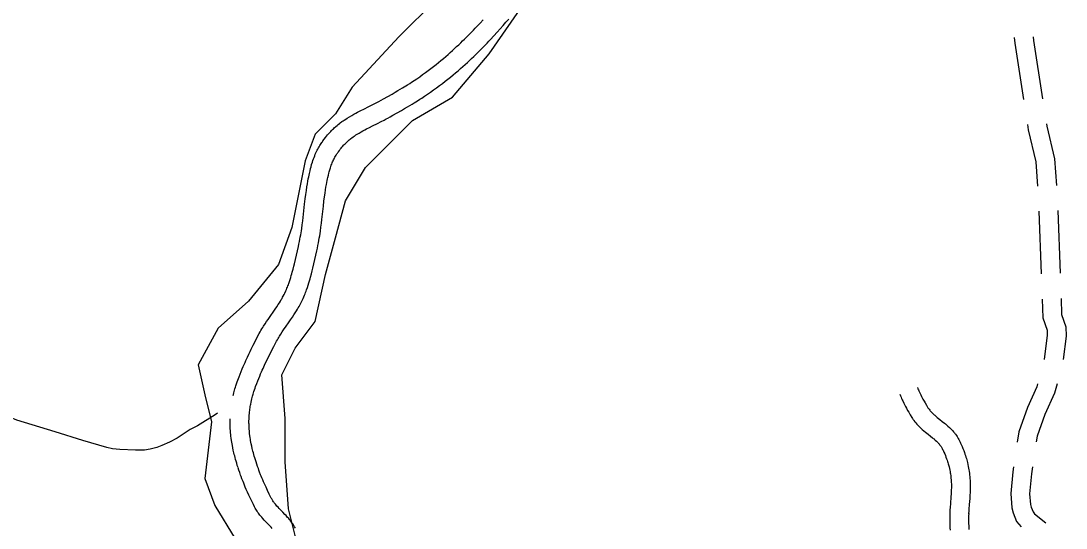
# Model space of a CAD drawing. Extents: x 3180038 to 3217926, y 922069 to 947485.
# Drawn here: x 3213773 to 3215434, y 934293 to 935099 of the extents above; entities that cross this region are included whole.
import ezdxf

# ---------------------------------------------------------------- set-up
doc = ezdxf.new("R2010")
doc.units = 0
doc.layers.add('V-ROAD-CNTR', color=7, linetype='Continuous')
doc.layers.add('V-SITE-VEGE', color=7, linetype='Continuous')

msp = doc.modelspace()

# ---------------------------------------------------------------- linework, layer by layer
at = {"layer": 'V-ROAD-CNTR'}
for p, q in [((3215391, 934797), (3215394.7, 934697.1)), ((3215421, 934798), (3215424.7, 934698.1))]:
    msp.add_line(p, q, dxfattribs=at)
for points in [[(3214305.5, 934952.7), (3214308.3, 934954.2), (3214313.7, 934956.9), (3214318.3, 934959.3), (3214326.3, 934963.3), (3214332.3, 934966.3), (3214336.6, 934968.5), (3214339.9, 934970.2), (3214342.2, 934971.4), (3214345.8, 934973.4), (3214349.4, 934975.4), (3214363, 934983.1), (3214368, 934986.1), (3214372.4, 934988.6), (3214376.2, 934990.9), (3214379.5, 934992.9), (3214382.4, 934994.6), (3214387.5, 934997.7), (3214391.2, 935000.1), (3214394, 935001.8), (3214398.1, 935004.6), (3214402.3, 935007.4), (3214407, 935010.7), (3214411.6, 935014), (3214416.1, 935017.2), (3214420.4, 935020.5), (3214424.7, 935023.8), (3214428.9, 935027), (3214433, 935030.2), (3214437, 935033.5), (3214440.8, 935036.7), (3214444.6, 935039.9), (3214448.4, 935043), (3214452, 935046.2), (3214455.5, 935049.3), (3214459, 935052.4), (3214462.4, 935055.5), (3214465.7, 935058.5), (3214469, 935061.6), (3214472.1, 935064.6), (3214475.2, 935067.6), (3214478.3, 935070.5), (3214481.2, 935073.5), (3214484.1, 935076.4), (3214487, 935079.2), (3214489.8, 935082.1), (3214492.5, 935084.9), (3214495.1, 935087.7), (3214497.7, 935090.5), (3214502.9, 935096), (3214507.8, 935101.4)], [(3214319.6, 934926.2), (3214322.3, 934927.6), (3214327.3, 934930.2), (3214331.8, 934932.5), (3214339.8, 934936.5), (3214345.8, 934939.5), (3214350.4, 934941.8), (3214353.8, 934943.6), (3214356.4, 934945), (3214360.3, 934947.1), (3214364.1, 934949.3), (3214377.9, 934957.1), (3214383.1, 934960.1), (3214387.6, 934962.7), (3214391.5, 934965.1), (3214395, 934967.1), (3214398.1, 934969), (3214403.4, 934972.3), (3214407.3, 934974.8), (3214410.3, 934976.7), (3214414.8, 934979.6), (3214419.3, 934982.7), (3214424.3, 934986.2), (3214429.1, 934989.6), (3214433.9, 934993.1), (3214438.5, 934996.5), (3214443, 935000), (3214447.4, 935003.4), (3214451.7, 935006.8), (3214455.9, 935010.2), (3214460, 935013.6), (3214464, 935016.9), (3214467.9, 935020.3), (3214471.7, 935023.6), (3214475.5, 935026.9), (3214479.1, 935030.1), (3214482.7, 935033.4), (3214486.1, 935036.6), (3214489.5, 935039.7), (3214492.9, 935042.9), (3214496.1, 935046), (3214499.3, 935049.1), (3214502.4, 935052.2), (3214505.4, 935055.2), (3214508.4, 935058.2), (3214511.3, 935061.2), (3214514.1, 935064.2), (3214516.9, 935067.1), (3214519.6, 935070), (3214524.9, 935075.7), (3214530, 935081.3), (3214534.9, 935086.7), (3214539.6, 935092.1), (3214544.1, 935097.3), (3214548.4, 935102.3)], [(3215351.5, 935073.2), (3215352.9, 935063.9), (3215366.6, 934974.4)], [(3215381.7, 935074.3), (3215382.6, 935068.4), (3215396.8, 934975.5)], [(3214193.2, 934667.7), (3214194.3, 934670.1), (3214195.3, 934672.5), (3214196.1, 934674.4), (3214196.9, 934676.3), (3214197.6, 934678.2), (3214198.3, 934680), (3214198.9, 934681.7), (3214200.1, 934685.2), (3214201.2, 934688.5), (3214202.2, 934691.6), (3214203, 934694.5), (3214203.8, 934697.3), (3214204.5, 934699.9), (3214205.8, 934704.9), (3214206.9, 934709.2), (3214207.9, 934713.1), (3214214.2, 934740.8), (3214215.1, 934744.7), (3214215.9, 934748.5), (3214216.7, 934752.2), (3214217.3, 934755.7), (3214217.9, 934759.2), (3214218.5, 934762.6), (3214219, 934765.9), (3214219.5, 934769.1), (3214220.3, 934775.4), (3214221.1, 934781.4), (3214221.7, 934787), (3214224.2, 934808.3), (3214225.1, 934816.4), (3214226.1, 934823.6), (3214226.9, 934829.9), (3214227.8, 934835.4), (3214228.6, 934840.3), (3214229.3, 934844.5), (3214230, 934848.3), (3214230.7, 934851.6), (3214231.3, 934854.4), (3214231.8, 934857), (3214232.8, 934861.3), (3214233.7, 934864.6), (3214234.3, 934867.2), (3214235.3, 934870.9), (3214236.4, 934874.6), (3214237.3, 934877.4), (3214238.2, 934880), (3214239.1, 934882.5), (3214240.1, 934885), (3214241.1, 934887.3), (3214242.1, 934889.5), (3214243.1, 934891.7), (3214244.1, 934893.7), (3214245.2, 934895.7), (3214246.2, 934897.6), (3214247.2, 934899.4), (3214248.3, 934901.1), (3214249.3, 934902.8), (3214250.3, 934904.4), (3214251.3, 934905.9), (3214252.3, 934907.4), (3214253.3, 934908.9), (3214255.2, 934911.5), (3214257.1, 934914), (3214259, 934916.3), (3214260.7, 934918.4), (3214262.4, 934920.3), (3214264, 934922.1), (3214265.6, 934923.7), (3214267.1, 934925.2), (3214268.5, 934926.6), (3214269.8, 934927.9), (3214271.1, 934929.2), (3214273.5, 934931.3), (3214275.7, 934933.2), (3214277.6, 934934.8), (3214279.3, 934936.1), (3214280.8, 934937.3), (3214283.5, 934939.3), (3214285.5, 934940.8), (3214287.1, 934941.8), (3214289.4, 934943.4), (3214291.8, 934944.9), (3214295.6, 934947.1), (3214299.1, 934949.1), (3214302.4, 934951), (3214305.4, 934952.6)], [(3215372.7, 934934.9), (3215374, 934926.2), (3215385.9, 934875.4), (3215388.7, 934836.9)], [(3215402.9, 934935.9), (3215403.5, 934931.9), (3215415.7, 934879.9), (3215418.7, 934837.9)], [(3214220.4, 934655), (3214221.7, 934657.8), (3214222.9, 934660.7), (3214223.9, 934663.1), (3214224.8, 934665.3), (3214225.7, 934667.5), (3214226.5, 934669.6), (3214227.2, 934671.7), (3214228.6, 934675.7), (3214229.8, 934679.4), (3214230.9, 934682.9), (3214231.9, 934686.2), (3214232.7, 934689.2), (3214233.5, 934692.1), (3214234.9, 934697.4), (3214236.1, 934702.1), (3214237.1, 934706.2), (3214243.5, 934734.1), (3214244.4, 934738.3), (3214245.3, 934742.5), (3214246.1, 934746.5), (3214246.9, 934750.5), (3214247.5, 934754.2), (3214248.1, 934757.9), (3214248.7, 934761.5), (3214249.2, 934764.9), (3214250.1, 934771.5), (3214250.9, 934777.7), (3214251.5, 934783.5), (3214254, 934804.9), (3214254.9, 934812.8), (3214255.8, 934819.6), (3214256.6, 934825.6), (3214257.4, 934830.8), (3214258.1, 934835.3), (3214258.8, 934839.2), (3214259.5, 934842.6), (3214260.1, 934845.6), (3214260.6, 934848.1), (3214261.1, 934850.4), (3214262, 934854.3), (3214262.7, 934857.3), (3214263.3, 934859.4), (3214264.2, 934862.7), (3214265.1, 934865.9), (3214265.8, 934868), (3214266.5, 934869.9), (3214267.2, 934871.8), (3214267.9, 934873.6), (3214268.6, 934875.3), (3214269.3, 934877), (3214270.1, 934878.6), (3214270.9, 934880.1), (3214271.6, 934881.6), (3214272.4, 934883), (3214273.2, 934884.4), (3214274, 934885.7), (3214274.7, 934886.9), (3214275.5, 934888.2), (3214276.3, 934889.3), (3214277, 934890.4), (3214277.8, 934891.5), (3214279.3, 934893.6), (3214280.7, 934895.5), (3214282.1, 934897.2), (3214283.5, 934898.8), (3214284.8, 934900.3), (3214286.1, 934901.7), (3214287.2, 934903), (3214288.4, 934904.1), (3214289.5, 934905.2), (3214290.5, 934906.2), (3214291.5, 934907.1), (3214293.4, 934908.8), (3214295, 934910.3), (3214296.5, 934911.5), (3214297.8, 934912.6), (3214299, 934913.4), (3214301.1, 934915), (3214302.7, 934916.1), (3214303.8, 934916.9), (3214305.6, 934918.1), (3214307.5, 934919.3), (3214310.8, 934921.2), (3214313.9, 934923), (3214316.8, 934924.7), (3214319.7, 934926.2)], [(3214110.7, 934504), (3214111.1, 934505.5), (3214111.7, 934508.1), (3214112.3, 934510.4), (3214113.4, 934514.2), (3214114.3, 934517.1), (3214115, 934519.3), (3214116, 934522.6), (3214117.2, 934525.8), (3214118.1, 934528.4), (3214120, 934533.3), (3214121.7, 934537.9), (3214123.4, 934542.2), (3214125.1, 934546.1), (3214126.6, 934549.8), (3214128.1, 934553.2), (3214129.5, 934556.4), (3214130.8, 934559.4), (3214133.3, 934564.8), (3214135.5, 934569.6), (3214137.5, 934573.8), (3214139.3, 934577.4), (3214142.4, 934583.7), (3214144.8, 934588.4), (3214148.4, 934595.4), (3214152.1, 934602.4), (3214153.5, 934604.9), (3214154.8, 934607.3), (3214156.2, 934609.6), (3214157.5, 934611.8), (3214158.8, 934613.9), (3214161.3, 934617.9), (3214163.7, 934621.5), (3214166, 934624.9), (3214170.2, 934631.1), (3214173.9, 934636.4), (3214177.1, 934640.9), (3214179.8, 934644.9), (3214182, 934648.3), (3214184, 934651.3), (3214185.6, 934654), (3214187, 934656.3), (3214188.2, 934658.3), (3214189.2, 934660), (3214190, 934661.5), (3214191.5, 934664.3), (3214192.5, 934666.3), (3214193.3, 934667.9)], [(3214147, 934398.1), (3214145.9, 934401.5), (3214145, 934404.6), (3214144.1, 934407.5), (3214143.4, 934410.2), (3214142.7, 934412.8), (3214142.1, 934415.2), (3214141.5, 934417.4), (3214141, 934419.4), (3214140.1, 934423.4), (3214139.4, 934426.8), (3214138.8, 934429.7), (3214138.3, 934432.3), (3214138, 934434.6), (3214137.7, 934436.5), (3214137.2, 934440), (3214136.8, 934442.6), (3214136.6, 934444.5), (3214136.3, 934447.4), (3214136.1, 934450.3), (3214136, 934452.3), (3214135.9, 934454.3), (3214135.8, 934456.2), (3214135.8, 934458.1), (3214135.7, 934459.8), (3214135.7, 934461.6), (3214135.7, 934463.2), (3214135.8, 934466.5), (3214136, 934469.6), (3214136.1, 934472.5), (3214136.4, 934475.2), (3214136.6, 934477.7), (3214136.9, 934480.1), (3214137.2, 934482.3), (3214137.5, 934484.4), (3214137.8, 934486.4), (3214138.1, 934488.2), (3214138.4, 934489.9), (3214139.1, 934493.2), (3214139.7, 934496), (3214140.2, 934498.5), (3214140.8, 934500.6), (3214141.3, 934502.5), (3214142.2, 934505.8), (3214142.9, 934508.3), (3214143.5, 934510.1), (3214144.4, 934512.9), (3214145.4, 934515.7), (3214146.3, 934518.1), (3214148, 934522.7), (3214149.7, 934527), (3214151.2, 934530.9), (3214152.8, 934534.6), (3214154.2, 934538.1), (3214155.6, 934541.3), (3214156.9, 934544.2), (3214158.1, 934547), (3214160.5, 934552.2), (3214162.6, 934556.8), (3214164.5, 934560.7), (3214166.2, 934564.1), (3214169.2, 934570.2), (3214171.5, 934574.7), (3214175, 934581.5), (3214178.6, 934588.2), (3214179.7, 934590.4), (3214180.9, 934592.4), (3214182, 934594.3), (3214183.1, 934596.2), (3214184.3, 934598), (3214186.5, 934601.6), (3214188.7, 934604.9), (3214190.8, 934608.1), (3214194.9, 934614), (3214198.6, 934619.3), (3214201.8, 934624), (3214204.7, 934628.2), (3214207.1, 934631.9), (3214209.3, 934635.3), (3214211.2, 934638.2), (3214212.8, 934640.9), (3214214.1, 934643.2), (3214215.3, 934645.3), (3214216.4, 934647.2), (3214218.1, 934650.4), (3214219.4, 934652.9), (3214220.3, 934654.8)], [(3215396.2, 934657.1), (3215397.3, 934627.2), (3215403.9, 934607.7), (3215404.1, 934600), (3215399.2, 934560.9)], [(3215426.1, 934658.1), (3215427.1, 934632.7), (3215433.8, 934613), (3215434.2, 934598.4), (3215429.4, 934561)], [(3215198, 934516.7), (3215198.8, 934514.6), (3215199.6, 934512.7), (3215200.3, 934511), (3215201, 934509.3), (3215201.7, 934507.8), (3215203.1, 934504.9), (3215204.4, 934502.4), (3215205.6, 934500.1), (3215206.6, 934498.2), (3215208.6, 934494.8), (3215210, 934492.2), (3215212.3, 934488.3), (3215214.7, 934484.4), (3215215.1, 934483.7), (3215215.5, 934483.1), (3215216, 934482.5), (3215216.4, 934481.9), (3215217.4, 934480.6), (3215218.3, 934479.5), (3215219.3, 934478.4), (3215220.3, 934477.3), (3215221.3, 934476.3), (3215222.3, 934475.3), (3215223.3, 934474.3), (3215224.4, 934473.3), (3215225.4, 934472.5), (3215227.5, 934470.6), (3215229.5, 934469), (3215233.7, 934465.7), (3215237.4, 934462.7), (3215240.8, 934460), (3215242.3, 934458.7), (3215243.8, 934457.5), (3215245.1, 934456.3), (3215246.4, 934455.2), (3215248.7, 934453), (3215250.8, 934451), (3215252.6, 934449.2), (3215254.1, 934447.5), (3215255.4, 934446), (3215256.6, 934444.6), (3215257.5, 934443.3), (3215258.4, 934442.1), (3215259.8, 934440.2), (3215260.8, 934438.6), (3215261.6, 934437.3), (3215262.7, 934435.5), (3215263.7, 934433.6), (3215264.7, 934431.6), (3215265.6, 934429.7), (3215266.5, 934427.9), (3215267.4, 934426.1), (3215268.9, 934422.7), (3215270.2, 934419.4), (3215271.4, 934416.3), (3215272.5, 934413.4), (3215273.4, 934410.7), (3215274.2, 934408.2), (3215275, 934405.8), (3215275.7, 934403.5), (3215276.2, 934401.4), (3215276.8, 934399.4), (3215277.3, 934397.5), (3215278.1, 934394), (3215278.7, 934390.9), (3215279.2, 934388.2), (3215279.7, 934385.8), (3215280, 934383.6), (3215280.5, 934380), (3215280.8, 934377.3), (3215281.1, 934375.1), (3215281.3, 934372), (3215281.5, 934368.9), (3215281.7, 934366.6), (3215281.8, 934364.4), (3215281.8, 934362.3), (3215281.8, 934360.2), (3215281.8, 934356.3), (3215281.7, 934352.6), (3215281.6, 934349.3), (3215281.4, 934346.1), (3215281, 934340.3), (3215280.3, 934330.4), (3215279.8, 934323.1), (3215279.6, 934320.5), (3215279.3, 934315.8)], [(3215388.7, 934522.3), (3215387.5, 934517.7), (3215372.8, 934484.9), (3215358.8, 934446.3), (3215356.4, 934429.8)], [(3215419.9, 934522.2), (3215415.7, 934507.5), (3215400.6, 934473.7), (3215388.1, 934438.9), (3215386.7, 934429.9)], [(3215170, 934505.8), (3215170.9, 934503.5), (3215171.9, 934501.1), (3215172.8, 934499), (3215173.7, 934497), (3215174.6, 934495.1), (3215176.2, 934491.6), (3215177.7, 934488.6), (3215179.1, 934486.1), (3215180.3, 934483.8), (3215182.4, 934480), (3215184.1, 934477.1), (3215186.6, 934472.9), (3215189.2, 934468.6), (3215189.9, 934467.5), (3215190.7, 934466.3), (3215191.5, 934465.2), (3215192.3, 934464), (3215193.8, 934462), (3215195.4, 934460.1), (3215197, 934458.3), (3215198.5, 934456.6), (3215200, 934455.1), (3215201.5, 934453.6), (3215202.9, 934452.3), (3215204.3, 934451), (3215205.7, 934449.8), (3215208.2, 934447.6), (3215210.7, 934445.6), (3215215, 934442.1), (3215218.7, 934439.2), (3215221.9, 934436.7), (3215223.1, 934435.7), (3215224.3, 934434.7), (3215225.3, 934433.8), (3215226.3, 934433), (3215228.1, 934431.3), (3215229.5, 934429.9), (3215230.7, 934428.7), (3215231.6, 934427.6), (3215232.4, 934426.7), (3215233.1, 934425.8), (3215233.7, 934425.1), (3215234.1, 934424.5), (3215235, 934423.3), (3215235.5, 934422.5), (3215235.9, 934421.9), (3215236.5, 934420.8), (3215237.1, 934419.7), (3215237.9, 934418.2), (3215238.6, 934416.7), (3215239.3, 934415.2), (3215240, 934413.7), (3215241.3, 934410.9), (3215242.4, 934408.2), (3215243.3, 934405.7), (3215244.2, 934403.3), (3215245, 934401.1), (3215245.7, 934399), (3215246.3, 934397.1), (3215246.8, 934395.2), (3215247.3, 934393.5), (3215247.7, 934391.9), (3215248.1, 934390.4), (3215248.8, 934387.5), (3215249.3, 934385), (3215249.7, 934382.8), (3215250.1, 934380.8), (3215250.3, 934379.2), (3215250.8, 934376.1), (3215251, 934373.9), (3215251.2, 934372.2), (3215251.4, 934369.7), (3215251.6, 934367.1), (3215251.7, 934365.3), (3215251.8, 934363.5), (3215251.8, 934361.8), (3215251.8, 934360.1), (3215251.8, 934356.8), (3215251.7, 934353.6), (3215251.6, 934350.6), (3215251.5, 934347.8), (3215251.1, 934342.4), (3215250.4, 934332.6), (3215249.8, 934325.2), (3215249.6, 934322.3), (3215249.4, 934317.3)], [(3214085.5, 934475.6), (3214081.9, 934472.9), (3214053.8, 934455.7), (3214042.2, 934449.7), (3214021.4, 934436), (3214009.2, 934429.6), (3213997.2, 934424.1), (3213989.3, 934421.3), (3213978.5, 934418.3), (3213969.9, 934416.9), (3213955.3, 934416.7), (3213930.7, 934417.7), (3213919.1, 934419.1), (3213910.1, 934421.1), (3213871.5, 934432), (3213827.6, 934446.2), (3213766.9, 934464.8), (3213756.6, 934468.8), (3213749.2, 934472.6), (3213741.8, 934477.9)], [(3214118.4, 934389.1), (3214117.2, 934392.7), (3214116.2, 934396.1), (3214115.3, 934399.3), (3214114.4, 934402.3), (3214113.7, 934405.1), (3214113, 934407.7), (3214112.4, 934410.2), (3214111.8, 934412.6), (3214110.8, 934416.9), (3214110, 934420.8), (3214109.3, 934424.2), (3214108.8, 934427.2), (3214108.3, 934429.8), (3214108, 934432.1), (3214107.4, 934436.1), (3214107, 934439.1), (3214106.8, 934441.4), (3214106.5, 934444.8), (3214106.2, 934448.2), (3214106, 934450.6), (3214105.9, 934453), (3214105.8, 934455.2), (3214105.8, 934457.4), (3214105.7, 934459.6), (3214105.7, 934461.7), (3214105.7, 934463.7), (3214105.8, 934466.9)], [(3214172.6, 934292.5), (3214171, 934294.2), (3214167.7, 934297.6), (3214164.8, 934300.6), (3214162.2, 934303.3), (3214159.9, 934305.8), (3214157.8, 934308), (3214156, 934310.1), (3214154.5, 934311.9), (3214153.1, 934313.6), (3214151.9, 934315.1), (3214150.9, 934316.5), (3214150, 934317.8), (3214148.6, 934319.9), (3214147.5, 934321.6), (3214146.6, 934323), (3214145.5, 934324.9), (3214144.5, 934326.9), (3214142.7, 934330.5), (3214141.1, 934333.8), (3214138.1, 934339.9), (3214135.5, 934345.4), (3214133.4, 934350.2), (3214131.5, 934354.4), (3214129.9, 934358.1), (3214128.5, 934361.4), (3214127.3, 934364.3), (3214126.3, 934366.9), (3214124.6, 934371.4), (3214123.3, 934374.8), (3214122.3, 934377.4), (3214121, 934381.3), (3214119.6, 934385.2), (3214118.4, 934389)], [(3214209.4, 934292.9), (3214208.2, 934295.1), (3214207, 934297.1), (3214205.8, 934299), (3214204.6, 934300.7), (3214203.4, 934302.4), (3214202.2, 934303.9), (3214201, 934305.4), (3214199.9, 934306.8), (3214198.8, 934308.2), (3214196.6, 934310.6), (3214194.6, 934312.8), (3214192.7, 934314.8), (3214189.3, 934318.4), (3214186.4, 934321.4), (3214183.9, 934324), (3214181.9, 934326.1), (3214180.2, 934328), (3214178.8, 934329.6), (3214177.6, 934331), (3214176.6, 934332.2), (3214175.8, 934333.3), (3214175.1, 934334.2), (3214174.6, 934334.9), (3214173.6, 934336.4), (3214173, 934337.4), (3214172.5, 934338.2), (3214171.8, 934339.4), (3214171.2, 934340.6), (3214169.5, 934343.9), (3214168, 934347), (3214165.2, 934352.8), (3214162.8, 934358), (3214160.7, 934362.4), (3214159, 934366.4), (3214157.5, 934369.9), (3214156.2, 934372.9), (3214155.1, 934375.6), (3214154.2, 934377.9), (3214152.6, 934382.1), (3214151.4, 934385.2), (3214150.6, 934387.5), (3214149.3, 934391.1), (3214148.1, 934394.7), (3214146.9, 934398.3)], [(3215350.7, 934390.5), (3215349.6, 934382.7), (3215346.1, 934348), (3215348, 934325.2), (3215350.2, 934317), (3215355.4, 934303.7), (3215362.6, 934294.8)], [(3215381, 934390.6), (3215379.4, 934379.1), (3215376.2, 934347.7), (3215377.7, 934330.4), (3215378.8, 934326.3), (3215381.6, 934319), (3215384.2, 934315.8), (3215402, 934301.2)], [(3215249.4, 934317.1), (3215249.2, 934313.4), (3215249.2, 934310.4), (3215249.2, 934308.2), (3215249.2, 934304.9), (3215249.3, 934301.6), (3215249.6, 934293.2), (3215249.8, 934289.5)], [(3215279.4, 934316), (3215279.2, 934312.5), (3215279.2, 934310), (3215279.2, 934308.1), (3215279.2, 934305.3), (3215279.2, 934302.6), (3215279.6, 934294.5), (3215279.7, 934291)]]:
    msp.add_lwpolyline(points, dxfattribs=at)
at = {"layer": 'V-SITE-VEGE'}
for p, q in [((3214432.5, 935132.4), (3214374.1, 935073.9)), ((3214517.6, 935047.3), (3214565.5, 935116.4)), ((3214374.1, 935073.9), (3214299.6, 934994.1)), ((3214459.1, 934978.1), (3214517.6, 935047.3)), ((3214299.6, 934994.1), (3214273, 934951.5)), ((3214395.3, 934940.9), (3214459.1, 934978.1)), ((3214273, 934951.5), (3214241.1, 934919.6)), ((3214320.9, 934866.4), (3214395.3, 934940.9)), ((3214241.1, 934919.6), (3214225.2, 934877)), ((3214225.2, 934877), (3214203.9, 934770.7)), ((3214289, 934813.2), (3214320.9, 934866.4)), ((3214273, 934754.7), (3214289, 934813.2)), ((3214203.9, 934770.7), (3214182.7, 934712.1)), ((3214257.1, 934696.2), (3214273, 934754.7)), ((3214182.7, 934712.1), (3214134.8, 934653.6)), ((3214241.1, 934621.7), (3214257.1, 934696.2)), ((3214134.8, 934653.6), (3214087, 934611.1)), ((3214209.2, 934579.2), (3214241.1, 934621.7)), ((3214087, 934611.1), (3214055.1, 934552.6)), ((3214188, 934536.6), (3214209.2, 934579.2)), ((3214055.1, 934552.6), (3214065.7, 934504.7)), ((3214193.3, 934467.5), (3214188, 934536.6)), ((3214065.7, 934504.7), (3214076.3, 934462.1)), ((3214193.3, 934398.3), (3214193.3, 934467.5)), ((3214076.3, 934462.1), (3214065.7, 934371.7)), ((3214198.6, 934323.8), (3214193.3, 934398.3)), ((3214065.7, 934371.7), (3214081.7, 934329.1)), ((3214081.7, 934329.1), (3214113.6, 934276)), ((3214214.6, 934260), (3214198.6, 934323.8))]:
    msp.add_line(p, q, dxfattribs=at)

doc.saveas('drawing.dxf')
